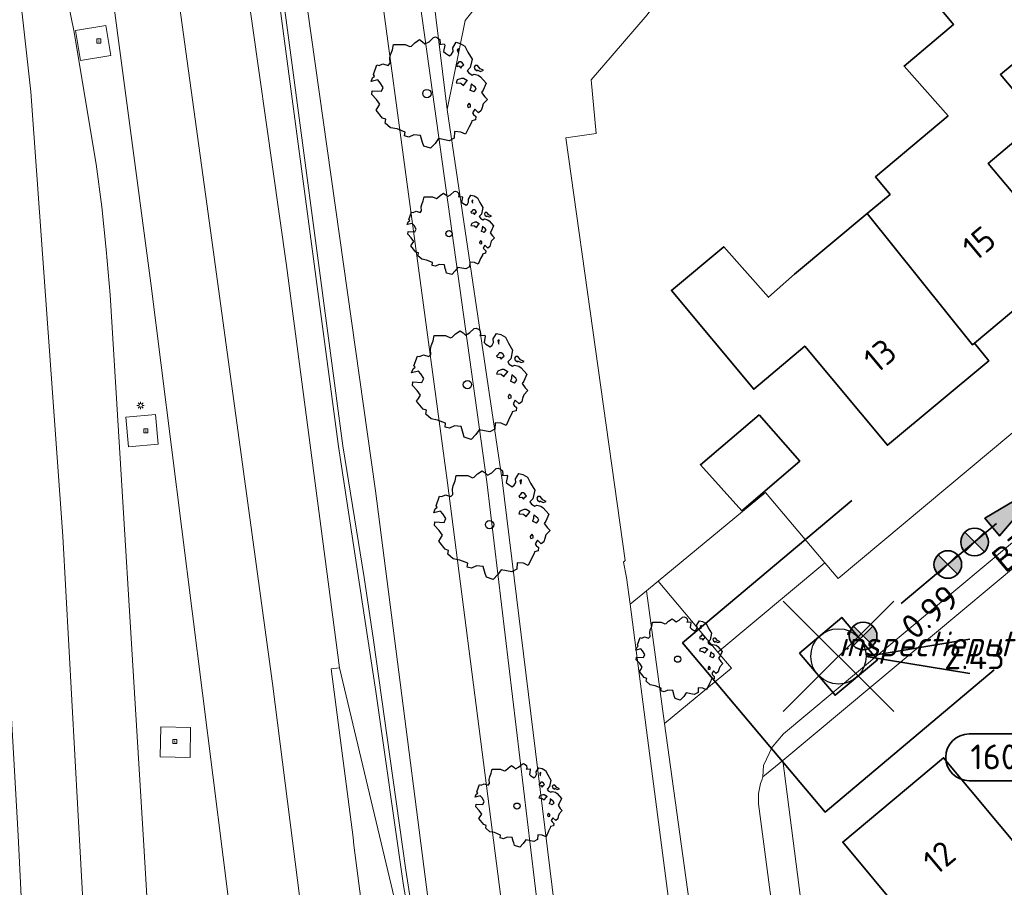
# Model space of a CAD drawing. Header units: metres. Extents: x 152391 to 157968, y 462336 to 467280.
# Tile 358 of 656: x 153788 to 153842, y 466035 to 466082. Entities that reach past the tile are written whole.
import ezdxf
from ezdxf.enums import TextEntityAlignment as Align

# ---------------------------------------------------------------- set-up
doc = ezdxf.new("R2010")
doc.units = ezdxf.units.M
doc.header["$LTSCALE"] = 0.75
doc.header["$PDMODE"] = 3
doc.header["$PDSIZE"] = 3
doc.linetypes.add('RI-VWA_BETON', pattern=[19, 9, -5, 0, -5])
doc.layers.get('0').update_dxf_attribs({"lineweight": 25})
doc.layers.get('defpoints').update_dxf_attribs({"lineweight": 25})
for name, color, linetype, lineweight in [('B-GV-GR-BOOM-S', 252, 'Continuous', 25), ('B-WE-GR-BEPLANTING_CULTUUR_BODEMBEDEKKER-GV', 251, 'Continuous', 18), ('B-WE-GR-BEPLANTING_CULTUUR_BOSPLANTSOEN-GV', 251, 'Continuous', 18), ('B-WE-GR-GROENVOORZIENING-GV', 251, 'Continuous', 18), ('B-WE-GR-HAAG-G', 251, 'GR-HAAG1', 13), ('B-WE-GR-HAAG-GV', 251, 'Continuous', 13), ('B-WE-GW-TALUD_KRUIN-G', 251, 'Continuous', 18), ('B-WE-KL-ET_LS_OV_LICHTMAST-S', 251, 'Continuous', 25), ('B-WE-OG-BEBOUWING-GV', 6, 'Continuous', 35), ('B-WE-OG-BEBOUWING-T18', 1, 'Continuous', 18), ('B-WE-OG-TERREIN_CULTUURSCHEIDING-GV', 251, 'Continuous', 18), ('B-WE-RI-GWA_KOLK-S', 251, 'Continuous', 25), ('B-WE-VH-VERHARDING_ASFALT-GV', 251, 'Continuous', 18), ('B-WE-VH-VERHARDING_BETONSTRAATSTEEN-GV', 251, 'Continuous', 18), ('B-WE-VH-VERHARDING_GESLOTEN-GV', 251, 'Continuous', 18), ('B-WE-VH-VERHARDING_OPEN-GV', 251, 'Continuous', 18), ('N-OI-RI-VWA_PUTNUMMER-S @ 0.75', 36, 'Continuous', 35), ('N-OI-RI-VWA_RIOOLPUT_INSPECTIEPUT-S', 36, 'Continuous', 35), ('N-OI-RI-VWA_STROOMRICHTING-S @ 0.75', 36, 'Continuous', 35), ('N-OI-RI-VWA_TRANSPORTLEIDING_BETON_250-G', 36, 'RI-VWA_BETON', 35), ('N-RO-KG-GRENS_WERK-G', 7, 'XX-WERKGRENS', 35)]:
    doc.layers.add(name, color=color, linetype=linetype, lineweight=lineweight)
doc.layers.add('inspectieput', color=7, linetype='Continuous', plot=False)
doc.layers.add('N-OI-RI-VRIJVERVAL_HULPSTUK-S', color=210, linetype='Continuous', lineweight=35, plot=False)
doc.styles.add('NLCS-ISO', font='isocpeur.ttf')
doc.styles.add('NLCS-ISO-M750-T18', font='NLCS-ISO.ttf', dxfattribs={"height": 1.35})
doc.styles.add('NLCS-ISO-M750-T18_CURSIEF', font='NLCS-ISO.ttf', dxfattribs={"oblique": 15, "height": 1.35})
doc.linetypes.add('GR-HAAG1', pattern='A,6,[176,NLCS.SHX,S=0.125,R=0,X=0,Y=0],-2', length=8)
doc.linetypes.add('XX-WERKGRENS', pattern='A,0,[137,NLCS.SHX,S=0.1,R=0,X=-1.1,Y=-1.35],-6', length=6)

# ---------------------------------------------------------------- blocks, each defined once
blk = doc.blocks.new('*U92')
at = {"ltscale": 0.1}
blk.add_hatch(color=256, dxfattribs=at).paths.add_polyline_path([(2.5, 0), (-2.5, -0.833), (-2.5, 0.833)])
at = {"ltscale": 0.1, "flags": 128}
blk.add_lwpolyline([(2.5, 0), (-2.5, -0.833), (-2.5, 0.833)], close=True, dxfattribs=at)
at = {"ltscale": 0.1, "style": 'NLCS-ISO'}
for tag, p in [('BOBL', (-7.696, -3.24)), ('MAT', (-1, -3.74))]:
    blk.add_attdef(tag, text='', height=1.8, dxfattribs=at).set_placement(p, align=Align.BOTTOM_RIGHT)
for tag, p in [('DIA', (1, -3.74)), ('BOBR', (7.643, -3.247))]:
    blk.add_attdef(tag, text='', height=1.8, dxfattribs=at).set_placement(p, align=Align.BOTTOM_LEFT)
at = {"layer": 'defpoints', "ltscale": 0.1, "style": 'NLCS-ISO', "flags": 1}
blk.add_attdef('JVA', text='', height=1.8, dxfattribs=at).set_placement((0, -1), align=Align.TOP_CENTER)
blk = doc.blocks.new('B-SRI-PUT_VWA-SO')
at = {"flags": 128}
blk.add_lwpolyline([(-2, 2), (2, 2), (2, -2), (-2, -2)], close=True, dxfattribs=at)
at = {"lineweight": -3, "flags": 128}
blk.add_lwpolyline([(2, -2), (2, 2), (-2, 2), (-2, -2)], close=True, dxfattribs=at)
at = {"lineweight": -3}
blk.add_circle((0, 0), 2, dxfattribs=at)
blk = doc.blocks.new('*U365')
for q in [(9.5, 1.25), (9.5, -1.25)]:
    blk.add_line((2, 0), q)
blk.add_lwpolyline([(16.614, -8.997), (9.456, -8.997, -1), (9.456, -5.613), (16.614, -5.613, -1)], format="xyb", close=True)
at = {"ltscale": 0.1, "style": 'NLCS-ISO'}
blk.add_attdef('PUTHGT', text='', height=1.8, dxfattribs=at).set_placement((7.648, -0.028), align=Align.MIDDLE_LEFT)
blk.add_attdef('PUTNR', text='', height=1.8, dxfattribs=at).set_placement((13.137, -5.473), align=Align.MIDDLE_CENTER)
blk = doc.blocks.new('wg')
at = {"layer": 'N-RO-KG-GRENS_WERK-G', "ltscale": 0.5, "flags": 128}
blk.add_lwpolyline([(6, 6), (-6, 6), (-6, -6), (6, -6)], dxfattribs=at)
blk = doc.blocks.new('SRI-HULP')
h = blk.add_hatch(color=256)
h.dxf.hatch_style = 1
h.paths.add_polyline_path([(-0.707, 0.707, 0.198912), (-1, 0, 0.198912), (-0.707, -0.707), (0, 0)])
h = blk.add_hatch(color=256)
h.dxf.hatch_style = 1
h.paths.add_polyline_path([(1, 0, 0.198912), (0.707, 0.707), (0, 0), (0.707, -0.707, 0.198912)])
for p, q in [((-0.707, 0.707), (0.707, -0.707)), ((-0.707, -0.707), (0.707, 0.707))]:
    blk.add_line(p, q)
blk.add_circle((0, 0), 1)
blk = doc.blocks.new('SKL-ET_OV_LICHTMAST-SO')
at = {"color": 0, "linetype": 'ByBlock', "lineweight": 18}
for points in [[(-1.25, 0), (-2, 0)], [(-1.41, 1.41), (-0.88, 0.88)], [(0, 2), (0, 1.25)], [(0.88, 0.88), (1.41, 1.41)], [(2, 0), (1.25, 0)], [(-1.41, -1.41), (-0.88, -0.88)], [(0, -1.25), (0, -2)], [(0.88, -0.88), (1.41, -1.41)]]:
    blk.add_lwpolyline(points, dxfattribs=at)
blk.add_circle((0, 0), 1, dxfattribs=at)
blk = doc.blocks.new('SRI-KOLK-SO')
at = {"color": 0, "linetype": 'ByBlock', "lineweight": 18}
blk.add_lwpolyline([(-1.125, -1.125), (1.125, -1.125), (1.125, 1.125), (-1.125, 1.125)], close=True, dxfattribs=at)
at = {"color": 0, "linetype": 'ByBlock', "lineweight": 18, "style": 'NLCS-ISO'}
blk.add_text('k', height=1.5, dxfattribs=at).set_placement((0, 0), align=Align.MIDDLE_CENTER)
blk = doc.blocks.new('ACMAP_ANN_TEMPLATE_type knoop')
at = {"layer": 'defpoints', "style": 'NLCS-ISO-M750-T18_CURSIEF', "oblique": 15}
blk.add_attdef('type_knoop', (0, 0), '', height=1.35, dxfattribs=at)
blk = doc.blocks.new('SGR-BOOM_31_50')
at = {"linetype": 'Continuous'}
for p, q in [((-0.487, 2.064), (-0.301, 2.196)), ((-0.301, 2.196), (-0.177, 2.108)), ((0.087, 2.108), (0.273, 2.283)), ((0.273, 2.283), (0.351, 2.305)), ((0.351, 2.305), (0.444, 2.261)), ((0.444, 2.261), (0.521, 2.196)), ((0.521, 2.196), (0.537, 2.042)), ((-1.479, 1.582), (-1.402, 1.78)), ((-1.402, 1.78), (-1.355, 1.999)), ((-1.355, 1.999), (-0.89, 1.999)), ((-0.89, 1.999), (-0.688, 1.911)), ((-0.688, 1.911), (-0.626, 1.933)), ((-0.626, 1.933), (-0.487, 2.064)), ((-0.177, 2.108), (-0.084, 2.02)), ((-0.084, 2.02), (0.087, 2.108)), ((0.537, 2.042), (0.506, 1.999)), ((0.506, 1.999), (0.707, 2.02)), ((0.723, 1.977), (0.676, 1.714)), ((0.676, 1.714), (0.754, 1.648)), ((0.707, 2.02), (0.723, 1.977)), ((0.754, 1.648), (0.924, 1.539)), ((0.924, 1.539), (1.002, 1.604)), ((1.002, 1.604), (1.064, 1.714)), ((1.048, 1.867), (1.188, 2.086)), ((1.064, 1.714), (1.048, 1.867)), ((1.188, 2.086), (1.358, 2.042)), ((1.296, 1.823), (1.234, 1.78)), ((1.234, 1.78), (1.265, 1.67)), ((1.265, 1.67), (1.281, 1.648)), ((1.281, 1.692), (1.296, 1.823)), ((1.358, 2.042), (1.545, 1.933)), ((1.545, 1.933), (1.669, 1.692)), ((1.669, 1.692), (1.839, 1.407)), ((-2.177, 0.772), (-2.038, 1.166)), ((-2.038, 1.166), (-1.944, 1.144)), ((-1.944, 1.144), (-1.789, 1.21)), ((-1.789, 1.21), (-1.572, 1.144)), ((-1.572, 1.144), (-1.495, 1.232)), ((-1.51, 1.451), (-1.479, 1.582)), ((-1.495, 1.232), (-1.51, 1.451)), ((1.25, 1.21), (1.188, 1.166)), ((1.188, 1.166), (1.234, 1.101)), ((1.234, 1.101), (1.312, 1.122)), ((1.296, 1.298), (1.25, 1.21)), ((1.374, 1.298), (1.296, 1.298)), ((1.312, 1.122), (1.374, 1.035)), ((1.436, 1.254), (1.374, 1.298)), ((1.374, 1.035), (1.436, 1.122)), ((1.498, 1.166), (1.436, 1.254)), ((1.436, 1.122), (1.498, 1.166)), ((1.839, 1.407), (1.762, 1.057)), ((1.963, 1.144), (1.917, 1.079)), ((1.917, 1.079), (1.948, 0.991)), ((2.056, 1.144), (1.963, 1.144)), ((2.165, 1.013), (2.056, 1.144)), ((-2.27, 0.487), (-2.208, 0.641)), ((-1.991, 0.553), (-2.27, 0.487)), ((-2.208, 0.641), (-2.131, 0.706)), ((-2.131, 0.706), (-2.177, 0.772)), ((-1.898, 0.444), (-1.991, 0.553)), ((1.234, 0.553), (1.188, 0.444)), ((1.405, 0.619), (1.234, 0.553)), ((1.483, 0.619), (1.405, 0.619)), ((1.622, 0.531), (1.483, 0.619)), ((1.607, 0.487), (1.653, 0.553)), ((1.762, 1.057), (1.638, 0.925)), ((1.638, 0.925), (1.7, 0.838)), ((1.7, 0.838), (1.839, 0.75)), ((1.839, 0.75), (1.917, 0.794)), ((1.917, 0.794), (2.087, 0.75)), ((1.948, 0.991), (2.041, 0.925)), ((2.041, 0.969), (2.18, 0.903)), ((2.041, 0.925), (2.056, 0.969)), ((2.087, 0.75), (2.18, 0.684)), ((2.304, 0.947), (2.165, 1.013)), ((2.18, 0.903), (2.304, 0.947)), ((2.18, 0.684), (2.413, 0.422)), ((-2.239, -0.038), (-2.224, 0.115)), ((-2.224, 0.115), (-1.851, 0.093)), ((-1.774, 0.246), (-1.898, 0.444)), ((-1.851, 0.093), (-1.774, 0.246)), ((1.188, 0.444), (1.374, 0.422)), ((1.374, 0.422), (1.483, 0.334)), ((1.483, 0.334), (1.607, 0.487)), ((1.793, 0.246), (1.746, 0.137)), ((1.911, 0.065), (1.746, 0.137)), ((1.808, 0.4), (1.793, 0.312)), ((1.793, 0.312), (1.793, 0.246)), ((1.901, 0.312), (1.808, 0.4)), ((1.963, 0.268), (1.901, 0.312)), ((1.911, 0.065), (2.01, 0.181)), ((2.01, 0.181), (1.963, 0.268)), ((2.289, 0.137), (2.227, 0.049)), ((2.227, 0.049), (2.351, -0.126)), ((2.413, 0.422), (2.289, 0.137)), ((-2.053, -0.235), (-2.239, -0.038)), ((-1.913, -0.433), (-2.053, -0.235)), ((-1.991, -0.564), (-1.913, -0.433)), ((1.715, -0.389), (1.653, -0.476)), ((1.653, -0.476), (1.669, -0.564)), ((1.777, -0.454), (1.715, -0.389)), ((1.777, -0.542), (1.777, -0.454)), ((2.289, -0.411), (2.242, -0.564)), ((2.459, -0.235), (2.289, -0.411)), ((2.351, -0.126), (2.459, -0.235)), ((-2.069, -0.673), (-1.991, -0.564)), ((-1.805, -1.002), (-2.069, -0.673)), ((-1.665, -1.046), (-1.805, -1.002)), ((-1.696, -1.199), (-1.665, -1.046)), ((1.684, -0.564), (1.777, -0.542)), ((1.979, -1.068), (1.824, -1.112)), ((1.948, -0.63), (1.855, -0.783)), ((1.855, -0.783), (1.901, -0.849)), ((1.901, -0.849), (1.994, -0.936)), ((2.103, -0.783), (1.948, -0.63)), ((1.994, -0.936), (1.979, -1.068)), ((2.211, -0.695), (2.103, -0.783)), ((2.242, -0.564), (2.211, -0.695)), ((-1.479, -1.396), (-1.696, -1.199)), ((-1.216, -1.44), (-1.479, -1.396)), ((-0.89, -1.571), (-1.216, -1.44)), ((-0.906, -1.725), (-0.89, -1.571)), ((1.126, -1.55), (1.11, -1.812)), ((1.374, -1.571), (1.126, -1.55)), ((1.576, -1.659), (1.374, -1.571)), ((1.715, -1.352), (1.576, -1.659)), ((1.808, -1.177), (1.715, -1.352)), ((1.824, -1.112), (1.808, -1.177)), ((-0.735, -1.769), (-0.906, -1.725)), ((-0.533, -1.681), (-0.735, -1.769)), ((-0.254, -1.703), (-0.533, -1.681)), ((-0.208, -1.9), (-0.254, -1.703)), ((-0.177, -1.988), (-0.208, -1.9)), ((-0.13, -2.141), (-0.177, -1.988)), ((0.335, -2.031), (0.149, -2.229)), ((0.475, -1.834), (0.335, -2.031)), ((0.909, -1.922), (0.475, -1.834)), ((1.11, -1.812), (0.909, -1.922)), ((0.149, -2.229), (-0.13, -2.141))]:
    blk.add_line(p, q, dxfattribs=at)
blk.add_circle((0, 0), 0.169, dxfattribs=at)
blk = doc.blocks.new('SGR-BOOM_50_100')
at = {"linetype": 'Continuous'}
for p, q in [((-0.835, 2.577), (-0.649, 2.752)), ((-0.649, 2.752), (-0.401, 2.928)), ((-0.401, 2.928), (-0.236, 2.811)), ((-0.236, 2.811), (-0.112, 2.694)), ((-0.112, 2.694), (0.116, 2.811)), ((0.116, 2.811), (0.364, 3.044)), ((0.364, 3.044), (0.467, 3.074)), ((0.467, 3.074), (0.591, 3.015)), ((0.591, 3.015), (0.695, 2.928)), ((0.715, 2.723), (0.674, 2.665)), ((0.674, 2.665), (0.943, 2.694)), ((0.695, 2.928), (0.715, 2.723)), ((0.943, 2.694), (0.964, 2.636)), ((1.398, 2.49), (1.584, 2.782)), ((1.584, 2.782), (1.811, 2.723)), ((1.811, 2.723), (2.059, 2.577)), ((-1.972, 2.11), (-1.869, 2.373)), ((-1.869, 2.373), (-1.807, 2.665)), ((-1.807, 2.665), (-1.187, 2.665)), ((-1.187, 2.665), (-0.918, 2.548)), ((-0.918, 2.548), (-0.835, 2.577)), ((0.964, 2.636), (0.902, 2.285)), ((0.902, 2.285), (1.005, 2.198)), ((1.005, 2.198), (1.232, 2.052)), ((1.232, 2.052), (1.336, 2.139)), ((1.336, 2.139), (1.418, 2.285)), ((1.418, 2.285), (1.398, 2.49)), ((1.729, 2.431), (1.646, 2.373)), ((1.646, 2.373), (1.687, 2.227)), ((1.687, 2.227), (1.708, 2.198)), ((1.708, 2.256), (1.729, 2.431)), ((2.059, 2.577), (2.225, 2.256)), ((2.225, 2.256), (2.452, 1.876)), ((-2.593, 1.526), (-2.386, 1.613)), ((-2.386, 1.613), (-2.096, 1.526)), ((-2.096, 1.526), (-1.993, 1.643)), ((-2.014, 1.935), (-1.972, 2.11)), ((-1.993, 1.643), (-2.014, 1.935)), ((1.667, 1.613), (1.584, 1.555)), ((1.729, 1.73), (1.667, 1.613)), ((1.832, 1.73), (1.729, 1.73)), ((1.915, 1.672), (1.832, 1.73)), ((1.997, 1.555), (1.915, 1.672)), ((2.452, 1.876), (2.349, 1.409)), ((-2.903, 1.029), (-2.717, 1.555)), ((-2.717, 1.555), (-2.593, 1.526)), ((1.584, 1.555), (1.646, 1.467)), ((1.646, 1.467), (1.749, 1.497)), ((1.749, 1.497), (1.832, 1.38)), ((1.832, 1.38), (1.915, 1.497)), ((1.915, 1.497), (1.997, 1.555)), ((2.349, 1.409), (2.183, 1.234)), ((2.183, 1.234), (2.266, 1.117)), ((2.266, 1.117), (2.452, 1)), ((2.618, 1.526), (2.556, 1.438)), ((2.556, 1.438), (2.597, 1.321)), ((2.597, 1.321), (2.721, 1.234)), ((2.742, 1.526), (2.618, 1.526)), ((2.721, 1.292), (2.907, 1.205)), ((2.721, 1.234), (2.742, 1.292)), ((2.886, 1.351), (2.742, 1.526)), ((3.072, 1.263), (2.886, 1.351)), ((2.907, 1.205), (3.072, 1.263)), ((-3.027, 0.65), (-2.944, 0.854)), ((-2.655, 0.737), (-3.027, 0.65)), ((-2.944, 0.854), (-2.841, 0.942)), ((-2.841, 0.942), (-2.903, 1.029)), ((-2.531, 0.591), (-2.655, 0.737)), ((-2.365, 0.329), (-2.531, 0.591)), ((1.646, 0.737), (1.584, 0.591)), ((1.584, 0.591), (1.832, 0.562)), ((1.873, 0.825), (1.646, 0.737)), ((1.832, 0.562), (1.977, 0.445)), ((1.977, 0.825), (1.873, 0.825)), ((2.163, 0.708), (1.977, 0.825)), ((1.977, 0.445), (2.142, 0.65)), ((2.142, 0.65), (2.204, 0.737)), ((2.452, 1), (2.556, 1.059)), ((2.556, 1.059), (2.783, 1)), ((2.783, 1), (2.907, 0.913)), ((2.907, 0.913), (3.217, 0.562)), ((3.217, 0.562), (3.052, 0.183)), ((-2.985, -0.051), (-2.965, 0.153)), ((-2.965, 0.153), (-2.469, 0.124)), ((-2.469, 0.124), (-2.365, 0.329)), ((2.39, 0.329), (2.328, 0.183)), ((2.549, 0.087), (2.328, 0.183)), ((2.411, 0.533), (2.39, 0.416)), ((2.39, 0.416), (2.39, 0.329)), ((2.535, 0.416), (2.411, 0.533)), ((2.618, 0.358), (2.535, 0.416)), ((2.549, 0.087), (2.68, 0.241)), ((2.68, 0.241), (2.618, 0.358)), ((3.052, 0.183), (2.969, 0.066)), ((2.969, 0.066), (3.135, -0.168)), ((-2.737, -0.314), (-2.985, -0.051)), ((-2.551, -0.577), (-2.737, -0.314)), ((2.287, -0.518), (2.204, -0.635)), ((2.37, -0.606), (2.287, -0.518)), ((3.279, -0.314), (3.052, -0.548)), ((3.135, -0.168), (3.279, -0.314)), ((-2.758, -0.898), (-2.655, -0.752)), ((-2.407, -1.336), (-2.758, -0.898)), ((-2.655, -0.752), (-2.551, -0.577)), ((2.204, -0.635), (2.225, -0.752)), ((2.245, -0.752), (2.37, -0.723)), ((2.37, -0.723), (2.37, -0.606)), ((2.597, -0.84), (2.473, -1.044)), ((2.473, -1.044), (2.535, -1.132)), ((2.804, -1.044), (2.597, -0.84)), ((2.948, -0.927), (2.804, -1.044)), ((2.99, -0.752), (2.948, -0.927)), ((3.052, -0.548), (2.99, -0.752)), ((-2.22, -1.394), (-2.407, -1.336)), ((-2.262, -1.599), (-2.22, -1.394)), ((-1.972, -1.862), (-2.262, -1.599)), ((2.411, -1.57), (2.287, -1.803)), ((2.432, -1.482), (2.411, -1.57)), ((2.638, -1.424), (2.432, -1.482)), ((2.535, -1.132), (2.659, -1.248)), ((2.659, -1.248), (2.638, -1.424)), ((-1.621, -1.92), (-1.972, -1.862)), ((-1.187, -2.095), (-1.621, -1.92)), ((-1.207, -2.3), (-1.187, -2.095)), ((1.501, -2.066), (1.48, -2.417)), ((1.832, -2.095), (1.501, -2.066)), ((2.101, -2.212), (1.832, -2.095)), ((2.287, -1.803), (2.101, -2.212)), ((-0.98, -2.358), (-1.207, -2.3)), ((-0.711, -2.241), (-0.98, -2.358)), ((-0.339, -2.271), (-0.711, -2.241)), ((-0.277, -2.533), (-0.339, -2.271)), ((-0.236, -2.65), (-0.277, -2.533)), ((-0.174, -2.855), (-0.236, -2.65)), ((0.633, -2.446), (0.447, -2.709)), ((1.212, -2.563), (0.633, -2.446)), ((1.48, -2.417), (1.212, -2.563)), ((0.199, -2.971), (-0.174, -2.855)), ((0.447, -2.709), (0.199, -2.971))]:
    blk.add_line(p, q, dxfattribs=at)
blk.add_circle((0, 0), 0.225, dxfattribs=at)

msp = doc.modelspace()

# ---------------------------------------------------------------- linework, layer by layer
at = {"layer": 'B-WE-GR-BEPLANTING_CULTUUR_BODEMBEDEKKER-GV'}
msp.add_lwpolyline([(153823.2, 466043.81), (153826.83, 466046.81), (153826.092, 466047.687), (153822.85, 466051.54), (153822.206, 466051.009)], close=True, dxfattribs=at)
at = {"layer": 'B-WE-GR-BEPLANTING_CULTUUR_BOSPLANTSOEN-GV'}
msp.add_lwpolyline([(153827.69, 466011.3), (153823.2, 466043.81), (153822.206, 466051.009), (153821.32, 466050.281), (153822.265, 466043.037), (153826.788, 466008.35)], dxfattribs=at)
at = {"layer": 'B-WE-GR-GROENVOORZIENING-GV'}
for points in [[(153801.486, 466018.748), (153795.32, 466067.717), (153792.891, 466085.927), (153790.108, 466105.902), (153789.928, 466107.19), (153785.609, 466137.939), (153780.76, 466172.124), (153776.138, 466204.859), (153776.005, 466205.798), (153771.924, 466235.003), (153763.356, 466295.403)], [(153786.547, 466105.399), (153788.255, 466095.527), (153791.142, 466081.423), (153792.359, 466074.173), (153792.655, 466071.86), (153792.902, 466069.542), (153793.112, 466067.071), (153794.933, 466037.188), (153796.693, 466007.596), (153797.103, 466000.693), (153798.438, 465963.773), (153798.524, 465961.401), (153798.748, 465961.416), (153805.348, 465961.625), (153805.573, 465961.635), (153805.45, 465964.032)], [(153828.291, 466039.45), (153830.805, 466020.385), (153830.811, 466020.386), (153832.18, 466020.57), (153832.33, 466020.696), (153829.612, 466041.806)], [(153829.612, 466041.806), (153828.531, 466040.903)]]:
    msp.add_lwpolyline(points, dxfattribs=at)
for points in [[(153801.753, 466087.152), (153801.861, 466086.18), (153802.914, 466078.266), (153805.5, 466058.851), (153807.536, 466045.538), (153809.034, 466035.005), (153810.707, 466025.491), (153811.199, 466025.581), (153811.47, 466025.633), (153807.503, 466056.432), (153803.149, 466087.345), (153802.249, 466087.221), (153802.001, 466087.186)], [(153813.577, 466000.79), (153813.853, 466000.825), (153816.491, 466000.853), (153813.672, 466008.969), (153813.326, 466011.555), (153812.224, 466019.779), (153811.472, 466025.616), (153811.47, 466025.633), (153811.199, 466025.581), (153810.707, 466025.491), (153809.034, 466035.005), (153807.536, 466045.538), (153805.5, 466058.851), (153802.914, 466078.266), (153801.861, 466086.18), (153801.753, 466087.152), (153800.087, 466086.922), (153802.675, 466068.668), (153805.566, 466046.837), (153811.234, 466022.966), (153811.506, 466019.738), (153812.89, 466006.56), (153813.428, 466000.783)], [(153791.51, 466079.789), (153791.239, 466081.422), (153792.872, 466081.693), (153793.143, 466080.06)], [(153794.102, 466058.823), (153793.963, 466060.441), (153795.581, 466060.58), (153795.72, 466058.962)], [(153797.447, 466041.969), (153795.829, 466042.001), (153795.861, 466043.619), (153797.479, 466043.587)]]:
    msp.add_lwpolyline(points, close=True, dxfattribs=at)
msp.add_lwpolyline([(153828.531, 466040.903, 0.118441), (153828.291, 466039.45)], format="xyb", dxfattribs=at)
at = {"layer": 'B-WE-GR-HAAG-G'}
msp.add_lwpolyline([(153810.953, 466025.536), (153809.671, 466032.58), (153809.155, 466035.844), (153808.284, 466042.02), (153807.395, 466048.326), (153806.887, 466051.738), (153805.747, 466058.887), (153802.109, 466086.21)], dxfattribs=at)
at = {"layer": 'B-WE-GR-HAAG-GV'}
for points in [[(153830.811, 466020.386), (153832.18, 466020.57), (153832.33, 466020.696), (153829.612, 466041.806), (153828.531, 466040.903)], [(153828.291, 466039.45), (153830.805, 466020.385), (153830.811, 466020.386)]]:
    msp.add_lwpolyline(points, dxfattribs=at)
msp.add_lwpolyline([(153828.531, 466040.903, 0.118441), (153828.291, 466039.45)], format="xyb", dxfattribs=at)
at = {"layer": 'B-WE-GW-TALUD_KRUIN-G'}
msp.add_lwpolyline([(153826.788, 466008.35), (153822.265, 466043.037), (153821.32, 466050.281), (153821.13, 466051.74), (153820.959, 466052.573), (153821.054, 466052.652), (153817.837, 466075.594), (153819.48, 466075.825), (153819.205, 466078.75), (153820.343, 466080.065), (153822.251, 466082.27), (153824.082, 466084.761), (153826.06, 466087.69), (153827.144, 466090.303), (153828.091, 466092.99), (153828.247, 466095.004), (153828.291, 466095.573), (153828.344, 466097.745), (153828.311, 466099.467), (153828.103, 466100.847), (153826.683, 466110.278), (153826.069, 466114.106), (153825.766, 466115.19), (153824.521, 466118.056)], dxfattribs=at)
at = {"layer": 'B-WE-OG-BEBOUWING-GV'}
for points in [[(153840.007, 466064.455), (153845.257, 466068.842), (153840.756, 466074.209), (153843.52, 466076.534), (153841.417, 466079.034), (153843.84, 466081.048), (153846.219, 466080.858), (153846.923, 466088.615), (153846.221, 466091.777), (153836.814, 466084.238), (153838.874, 466081.754), (153836.187, 466079.494), (153838.575, 466076.799), (153834.634, 466073.477), (153835.428, 466072.525), (153834.187, 466071.489), (153839.898, 466064.367)], [(153834.187, 466071.489), (153830.248, 466068.202), (153828.832, 466066.946), (153826.404, 466069.682), (153823.565, 466067.313), (153828.036, 466061.953), (153830.8, 466064.29), (153835.29, 466058.909), (153840.78, 466063.491), (153840.007, 466064.455), (153839.898, 466064.367)], [(153828.325, 466060.56), (153825.144, 466057.849), (153827.394, 466055.356), (153830.533, 466058.05)], [(153850.422, 466032.531), (153845.271, 466038.617), (153842.823, 466036.577), (153838.33, 466041.945), (153832.862, 466037.37), (153839.481, 466029.4), (153844.882, 466033.909), (153847.84, 466030.372)]]:
    msp.add_lwpolyline(points, close=True, dxfattribs=at)
at = {"layer": 'B-WE-OG-TERREIN_CULTUURSCHEIDING-GV'}
for points in [[(153823.93, 465997.391), (153822.811, 465996.858), (153822.117, 465998.314), (153823.296, 465998.876), (153820.047, 466008.224), (153819.252, 466008.137), (153817.922, 466020.298), (153813.549, 466056.917), (153810.18, 466081.054), (153809.524, 466085.824), (153810.287, 466086.143), (153811.398, 466077.142), (153812.373, 466081.97), (153815.426, 466085.823), (153819.238, 466091.041), (153820.606, 466094.117), (153820.742, 466099.882), (153819.974, 466104.807), (153819.328, 466110.195), (153819.345, 466114.762), (153821.501, 466116.955), (153824.549, 466117.034), (153824.521, 466118.056)], [(153815.426, 466085.823), (153812.373, 466081.97), (153811.398, 466077.142), (153814.381, 466057.009), (153818.136, 466026.528)], [(153807.543, 466085.552), (153811.418, 466056.878), (153815.794, 466022.851), (153817.2, 466011.867), (153817.486, 466009.633), (153820.314, 466002.394)], [(153826.788, 466008.35), (153822.265, 466043.037), (153821.32, 466050.281), (153821.13, 466051.74), (153820.959, 466052.573), (153821.054, 466052.652), (153817.837, 466075.594), (153819.48, 466075.825), (153819.205, 466078.75), (153820.343, 466080.065), (153822.251, 466082.27)]]:
    msp.add_lwpolyline(points, dxfattribs=at)
msp.add_lwpolyline([(153820.047, 466008.224), (153818.717, 466020.385), (153818.136, 466026.528), (153814.381, 466057.009), (153811.398, 466077.142), (153810.287, 466086.143), (153809.524, 466085.824), (153810.18, 466081.054), (153813.549, 466056.917), (153817.922, 466020.298), (153819.252, 466008.137)], close=True, dxfattribs=at)
at = {"layer": 'B-WE-VH-VERHARDING_ASFALT-GV'}
for points in [[(153807.543, 466085.552), (153806.605, 466092.384), (153802.528, 466091.809), (153802.862, 466089.44), (153803.149, 466087.345), (153807.503, 466056.432), (153811.47, 466025.633), (153811.472, 466025.616), (153812.224, 466019.779), (153813.326, 466011.555), (153813.672, 466008.969), (153816.491, 466000.853)], [(153820.314, 466002.394), (153817.486, 466009.633), (153817.2, 466011.867), (153815.794, 466022.851), (153811.418, 466056.878), (153807.543, 466085.552)]]:
    msp.add_lwpolyline(points, dxfattribs=at)
at = {"layer": 'B-WE-VH-VERHARDING_BETONSTRAATSTEEN-GV'}
for points in [[(153865.761, 466052.71), (153853.837, 466067.045), (153852.665, 466068.455), (153832.61, 466051.67), (153831.884, 466052.533), (153826.092, 466047.687), (153826.83, 466046.81), (153823.2, 466043.81), (153827.69, 466011.3)], [(153866.704, 466044.7), (153853.9, 466059.998), (153853.704, 466060.189), (153853.487, 466060.358), (153853.14, 466060.571), (153852.891, 466060.687), (153852.633, 466060.776), (153852.233, 466060.864), (153851.895, 466060.896), (153851.62, 466060.891), (153851.215, 466060.838), (153850.82, 466060.727), (153850.571, 466060.62), (153850.327, 466060.491), (153849.989, 466060.26), (153829.651, 466043.238), (153829.029, 466042.518), (153828.571, 466041.518), (153828.531, 466040.903), (153829.612, 466041.806), (153850.566, 466059.31)], [(153828.531, 466040.903), (153828.571, 466041.518), (153829.029, 466042.518), (153829.651, 466043.238), (153849.989, 466060.26), (153850.327, 466060.491), (153850.571, 466060.62), (153850.82, 466060.727), (153851.215, 466060.838), (153851.62, 466060.891), (153851.895, 466060.896), (153852.233, 466060.864), (153852.633, 466060.776), (153852.891, 466060.687), (153853.14, 466060.571), (153853.487, 466060.358), (153853.704, 466060.189), (153853.9, 466059.998), (153866.704, 466044.7), (153887.011, 466020.358)], [(153834.051, 466005.82), (153833.171, 466008.11), (153832.895, 466008.807), (153832.531, 466009.869), (153832.22, 466010.949), (153831.891, 466012.411), (153831.709, 466013.518), (153830.811, 466020.386), (153830.805, 466020.385), (153828.291, 466039.45)]]:
    msp.add_lwpolyline(points, dxfattribs=at)
msp.add_lwpolyline([(153822.85, 466051.54), (153826.092, 466047.687), (153831.884, 466052.533), (153828.68, 466056.34)], close=True, dxfattribs=at)
msp.add_lwpolyline([(153828.291, 466039.45, -0.118441), (153828.531, 466040.903)], format="xyb", dxfattribs=at)
at = {"layer": 'B-WE-VH-VERHARDING_GESLOTEN-GV'}
for points in [[(153796.693, 466007.596), (153794.933, 466037.188), (153793.112, 466067.071), (153792.902, 466069.542), (153792.655, 466071.86), (153792.359, 466074.173), (153791.142, 466081.423), (153788.255, 466095.527), (153786.547, 466105.399), (153786.122, 466107.858), (153785.189, 466107.745), (153785.524, 466105.255), (153786.925, 466094.85), (153788.819, 466078.103), (153790.55, 466053.98), (153791.847, 466030.236), (153792.798, 466007.416)], [(153792.798, 466007.416), (153791.847, 466030.236), (153790.55, 466053.98), (153788.819, 466078.103), (153786.925, 466094.85), (153785.524, 466105.255), (153782.297, 466104.799), (153782.662, 466102.495), (153785.18, 466081.615), (153786.773, 466061.317), (153788.125, 466037.727), (153789.621, 466007.27)], [(153779.051, 466104.34), (153780.533, 466093.907), (153782.234, 466077.334), (153783.318, 466065.359), (153784.719, 466041.851), (153785.813, 466018.313), (153786.28, 466007.116), (153789.621, 466007.27), (153788.125, 466037.727), (153786.773, 466061.317), (153785.18, 466081.615), (153782.662, 466102.495), (153782.297, 466104.799)]]:
    msp.add_lwpolyline(points, close=True, dxfattribs=at)
for points in [[(153805.566, 466046.837), (153802.675, 466068.668), (153800.087, 466086.922), (153799.791, 466089.009), (153797.262, 466106.912), (153793.614, 466106.397), (153793.862, 466104.734), (153798.698, 466069.524), (153801.922, 466045.975), (153805.056, 466021.35), (153806.289, 466008.039), (153809.387, 466008.182), (153808.337, 466019.194)], [(153802.553, 466007.866), (153806.289, 466008.039), (153805.056, 466021.35), (153801.922, 466045.975), (153798.698, 466069.524), (153793.862, 466104.734), (153793.614, 466106.397), (153790.108, 466105.902)], [(153790.108, 466105.902), (153792.891, 466085.927), (153795.32, 466067.717), (153801.486, 466018.748)], [(153805.099, 466046.782), (153805.566, 466046.837)]]:
    msp.add_lwpolyline(points, dxfattribs=at)
msp.add_lwpolyline([(153806.811, 466033.453, 0.002704), (153805.099, 466046.782)], format="xyb", dxfattribs=at)
at = {"layer": 'B-WE-VH-VERHARDING_OPEN-GV'}
for points in [[(153792.872, 466081.693), (153791.239, 466081.422), (153791.51, 466079.789), (153793.143, 466080.06)], [(153795.581, 466060.58), (153793.963, 466060.441), (153794.102, 466058.823), (153795.72, 466058.962)], [(153795.861, 466043.619), (153795.829, 466042.001), (153797.447, 466041.969), (153797.479, 466043.587)]]:
    msp.add_lwpolyline(points, close=True, dxfattribs=at)
msp.add_lwpolyline([(153814.469, 465986.831), (153813.428, 466000.783), (153812.89, 466006.56), (153811.506, 466019.738), (153811.234, 466022.966), (153805.566, 466046.837), (153805.099, 466046.782)], dxfattribs=at)
msp.add_lwpolyline([(153805.099, 466046.782, -0.002704), (153806.811, 466033.453)], format="xyb", dxfattribs=at)
at = {"layer": 'inspectieput'}
msp.add_point((153832.63, 466047.45), dxfattribs=at)
at = {"layer": 'N-OI-RI-VWA_TRANSPORTLEIDING_BETON_250-G'}
msp.add_line((153852.18, 466063.9), (153832.63, 466047.45), dxfattribs=at)

# ---------------------------------------------------------------- block references
at = {"layer": 'B-GV-GR-BOOM-S', "transparency": 33554559}
for name, p in [('SGR-BOOM_50_100', (153810.3, 466078)), ('SGR-BOOM_31_50', (153811.5, 466070.4)), ('SGR-BOOM_50_100', (153812.5, 466062.2)), ('SGR-BOOM_50_100', (153813.7, 466054.6)), ('SGR-BOOM_31_50', (153823.9, 466047.3)), ('SGR-BOOM_31_50', (153815.188, 466039.322))]:
    msp.add_blockref(name, p, dxfattribs=at)
at = {"layer": 'B-WE-KL-ET_LS_OV_LICHTMAST-S', "xscale": 0.1, "yscale": 0.1, "zscale": 0.1}
msp.add_blockref('SKL-ET_OV_LICHTMAST-SO', (153794.768, 466061.073), dxfattribs=at)
at = {"layer": 'B-WE-RI-GWA_KOLK-S', "xscale": 0.1, "yscale": 0.1, "zscale": 0.1}
for p in [(153792.496, 466080.853), (153795.051, 466059.693), (153796.619, 466042.828)]:
    msp.add_blockref('SRI-KOLK-SO', p, dxfattribs=at)
at = {"layer": 'defpoints'}
msp.add_blockref('ACMAP_ANN_TEMPLATE_type knoop', (153832.63, 466047.45), dxfattribs=at).add_auto_attribs({'type_knoop': 'inspectieput'})
at = {"layer": 'N-OI-RI-VRIJVERVAL_HULPSTUK-S', "xscale": 0.75, "yscale": 0.75, "zscale": 0.75}
for p in [(153840.016, 466053.656), (153838.562, 466052.438), (153833.969, 466048.562)]:
    msp.add_blockref('SRI-HULP', p, dxfattribs=at)
at = {"layer": 'N-OI-RI-VWA_PUTNUMMER-S @ 0.75'}
ref = msp.add_blockref('*U365', (153832.63, 466047.45), dxfattribs=dict(at, xscale=0.75, yscale=0.75, zscale=0.75))
ref.add_attrib('PUTNR', '160077', dxfattribs={"layer": '0', "ltscale": 0.1, "height": 1.35, "style": 'NLCS-ISO'}).set_placement((153842.483, 466041.995), align=Align.MIDDLE_CENTER)
ref.add_attrib('PUTHGT', '2.43', dxfattribs={"layer": '0', "ltscale": 0.1, "height": 1.35, "rotation": 360, "style": 'NLCS-ISO'}).set_placement((153838.366, 466047.429), align=Align.MIDDLE_LEFT)
at = {"layer": 'N-OI-RI-VWA_RIOOLPUT_INSPECTIEPUT-S', "xscale": 0.75, "yscale": 0.75, "zscale": 0.75, "rotation": 40.07833771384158}
msp.add_blockref('B-SRI-PUT_VWA-SO', (153832.63, 466047.45), dxfattribs=at)
at = {"layer": 'N-OI-RI-VWA_STROOMRICHTING-S @ 0.75', "xscale": 0.75, "yscale": 0.75, "zscale": 0.75, "rotation": 40.07833771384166}
msp.add_blockref('*U92', (153842.405, 466055.675), dxfattribs=at).add_auto_attribs({'MAT': 'BT', 'DIA': '%%c250', 'BOBL': '0.99', 'BOBR': '0.94'})
at = {"layer": 'N-RO-KG-GRENS_WERK-G', "rotation": 40.07833771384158}
msp.add_blockref('wg', (153832.63, 466047.45), dxfattribs=at)

# ---------------------------------------------------------------- texts
at = {"layer": 'B-WE-OG-BEBOUWING-T18', "style": 'NLCS-ISO-M750-T18'}
for s, rotation, p in [('15', 39.9, (153840.254, 466069.874)), ('13', 39.8, (153834.882, 466063.779)), ('12', 39.9, (153838.098, 466036.535))]:
    msp.add_text(s, height=1.35, rotation=rotation, dxfattribs=at).set_placement(p, align=Align.MIDDLE)

doc.saveas('drawing.dxf')
